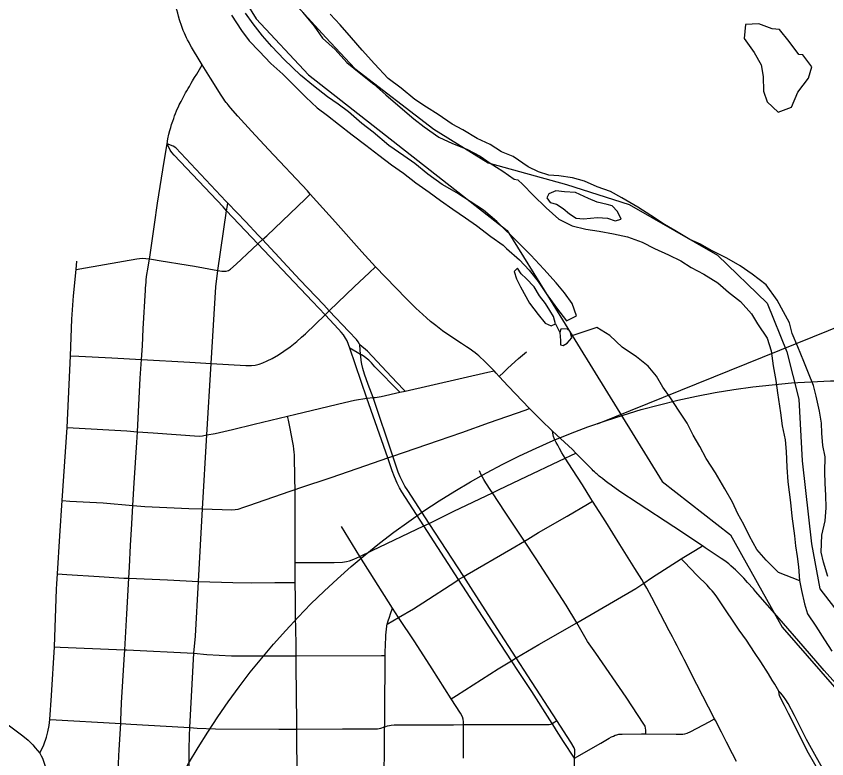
# Model space of a CAD drawing. Extents: x -87 to 2145, y -2128 to 440.
# Drawn here: x 215.99 to 236.31, y 131.72 to 150.34 of the extents above; entities that cross this region are included whole.
import ezdxf

# ---------------------------------------------------------------- set-up
doc = ezdxf.new("R2010")
doc.units = 0
for name, color, linetype in [('Default', 7, 'Continuous'), ('GM_X_City_Street', 7, 'Continuous'), ('GM_X_County_Road', 7, 'Continuous'), ('GM_X_Major_River', 7, 'Continuous'), ('GM_X_Minor_Lake', 7, 'Continuous'), ('GM_X_Minor_River', 7, 'Continuous'), ('GM_X_Rail_Line', 7, 'Continuous'), ('GM_X_State_Route', 7, 'Continuous'), ('GM_X_Township', 7, 'Continuous'), ('GM_X_Township_Text', 7, 'Continuous')]:
    doc.layers.add(name, color=color, linetype=linetype)

msp = doc.modelspace()

# ---------------------------------------------------------------- linework, layer by layer
at = {"layer": 'Default'}
msp.add_line((230.569, 140.125), (469.957, 236.987), dxfattribs=at)
msp.add_circle((236.895, 122.092), 19.11, dxfattribs=at)
at = {"layer": 'GM_X_City_Street'}
for points in [[(229.992, 131.736), (230, 131.875), (229.993, 131.944), (229.977, 131.995), (229.896, 132.137), (229.546, 132.68), (228.82, 133.805), (228.53, 134.252), (228.054, 134.987), (227.387, 136.02), (227.211, 136.292), (226.345, 137.626), (225.811, 138.448), (225.736, 138.561), (225.683, 138.657), (225.621, 138.791), (225.572, 138.911), (225.434, 139.312), (224.939, 140.779), (224.814, 141.108), (224.726, 141.366), (224.685, 141.505), (224.654, 141.621), (224.64, 141.709), (224.631, 141.821), (224.627, 141.863), (224.607, 142.102), (224.602, 142.12), (224.568, 142.181), (224.525, 142.235), (224.332, 142.437), (223.841, 142.954), (223.701, 143.103), (223.104, 143.731), (222.167, 144.74), (222.063, 144.852), (221.746, 145.183), (221.297, 145.652), (221.247, 145.705), (219.992, 147.046), (219.928, 147.088), (219.775, 147.143)], [(229.992, 131.736), (229.716, 132.159), (229.54, 132.433), (229.488, 132.515), (229.429, 132.609), (228.921, 133.409), (228.582, 133.915), (228.407, 134.18), (227.573, 135.46), (227.083, 136.215), (226.211, 137.561), (225.661, 138.416), (225.602, 138.517), (225.545, 138.636), (225.478, 138.792), (225.42, 138.941), (225.306, 139.268), (224.783, 140.765), (224.358, 142.023), (224.327, 142.115), (224.29, 142.203), (224.25, 142.271), (224.195, 142.35), (224.139, 142.419), (224.075, 142.499), (223.737, 142.853), (223.42, 143.185), (222.05, 144.635), (221.268, 145.464), (221.179, 145.559), (219.954, 146.861), (219.899, 146.923), (219.855, 146.987), (219.775, 147.143)], [(217.497, 143.995), (217.727, 144.036), (219.019, 144.263), (219.149, 144.277), (219.245, 144.271), (219.338, 144.256), (219.433, 144.241), (219.575, 144.215), (220.303, 144.099), (220.464, 144.075), (221.047, 143.965), (221.148, 143.946), (221.207, 143.946), (221.256, 143.952), (221.315, 143.97), (221.362, 143.996), (221.51, 144.125), (221.914, 144.512), (222.05, 144.635), (222.167, 144.74), (222.275, 144.838), (223.246, 145.767), (223.365, 145.881)], [(220.377, 128.913), (220.341, 130.79), (220.33, 131.416), (220.331, 131.955), (220.34, 132.306), (220.35, 132.506), (220.45, 134.367), (220.485, 134.8), (220.562, 136.172), (220.665, 137.989), (220.774, 139.844), (220.881, 141.634), (221.002, 143.553), (221.047, 143.965), (221.268, 145.464), (221.289, 145.595), (221.297, 145.652)], [(216.585, 131.861), (216.688, 132.076), (216.752, 132.262), (216.79, 132.402), (216.822, 132.561), (216.838, 132.705), (216.878, 133.31), (216.952, 134.531), (217.004, 135.975), (217.01, 136.106), (217.025, 136.358), (217.085, 137.314), (217.145, 138.197), (217.274, 140.027), (217.355, 141.826), (217.392, 142.745), (217.434, 143.334), (217.497, 143.995), (217.516, 144.197)], [(217.355, 141.826), (217.566, 141.816), (218.388, 141.779), (219.136, 141.735), (220.35, 141.664), (220.881, 141.634), (221.753, 141.586), (221.888, 141.581), (221.986, 141.593), (222.081, 141.617), (222.174, 141.65), (222.284, 141.699), (222.412, 141.761), (222.567, 141.85), (222.704, 141.94), (222.863, 142.054), (223.026, 142.189), (223.146, 142.292), (223.242, 142.377), (223.737, 142.853), (223.841, 142.954), (224.474, 143.563), (224.841, 143.911), (224.996, 144.058)], [(225.741, 140.942), (225.699, 140.986), (225.398, 141.302), (224.798, 141.944), (224.607, 142.102)], [(225.607, 140.912), (224.984, 141.553), (224.896, 141.648), (224.829, 141.716), (224.769, 141.767), (224.716, 141.806), (224.652, 141.848), (224.627, 141.863), (224.358, 142.023)], [(228.103, 141.308), (228.218, 141.418), (228.32, 141.517), (228.581, 141.761), (228.785, 141.923)], [(217.274, 140.027), (217.423, 140.019), (218.766, 139.944), (219.031, 139.925), (219.428, 139.897), (220.577, 139.814), (220.665, 139.821), (220.774, 139.844), (220.977, 139.876), (221.2, 139.927), (221.414, 139.978), (221.962, 140.117), (222.798, 140.315), (223.003, 140.364), (224.224, 140.657), (224.477, 140.711), (224.783, 140.765), (224.939, 140.779), (224.99, 140.783), (225.14, 140.806), (225.607, 140.912), (225.741, 140.942), (227.817, 141.414), (227.971, 141.449)], [(217.145, 138.197), (217.336, 138.186), (218.172, 138.137), (218.919, 138.075), (219.22, 138.05), (220.321, 138.001), (220.665, 137.989), (221.399, 137.964), (221.48, 137.97), (221.561, 137.985), (221.702, 138.028), (221.824, 138.071), (222.857, 138.433), (222.984, 138.474), (223.107, 138.514), (223.891, 138.772), (224.754, 139.076), (225.306, 139.268), (225.434, 139.312), (226.578, 139.704), (227.163, 139.907), (227.859, 140.155), (228.749, 140.467), (228.861, 140.506)], [(223.043, 130.998), (223.029, 132.108), (223.03, 132.468), (223.031, 132.666), (223.018, 133.29), (223.012, 134.102), (223.012, 134.308), (223.012, 134.602), (222.993, 135.307), (222.991, 135.733), (222.984, 136.139), (222.99, 136.645), (222.983, 137.455), (222.986, 138.271), (222.984, 138.474), (222.981, 138.734), (222.966, 139.341), (222.962, 139.415), (222.956, 139.488), (222.943, 139.573), (222.931, 139.65), (222.863, 140.005), (222.819, 140.216), (222.798, 140.315)], [(234.052, 131.655), (233.951, 131.849), (233.801, 132.141), (233.673, 132.387), (233.522, 132.68), (233.501, 132.721), (233.058, 133.582), (232.736, 134.21), (232.686, 134.309), (232.627, 134.423), (232.558, 134.557), (232.504, 134.661), (232.442, 134.777), (232.362, 134.928), (231.923, 135.763), (231.8, 135.999), (231.728, 136.126), (231.676, 136.218), (231.503, 136.498), (231.126, 137.093), (230.772, 137.663), (230.442, 138.18), (230.399, 138.247), (230.185, 138.595), (229.94, 138.98), (229.757, 139.264), (229.674, 139.392), (229.61, 139.505), (229.567, 139.584), (229.528, 139.655), (229.489, 139.738), (229.465, 139.801), (229.453, 139.847), (229.44, 139.934)], [(222.99, 136.645), (223.134, 136.645), (223.627, 136.645), (223.968, 136.647), (224.175, 136.655), (224.272, 136.667), (224.352, 136.686), (224.458, 136.725), (224.608, 136.797), (224.915, 136.944), (226.211, 137.561), (226.345, 137.626), (226.96, 137.928), (227.934, 138.392), (228.083, 138.463), (228.628, 138.726), (229.757, 139.264), (229.896, 139.33), (230.022, 139.39)], [(231.778, 132.347), (231.778, 132.439), (231.772, 132.488), (231.757, 132.537), (231.727, 132.588), (231.284, 133.264), (230.524, 134.371), (230.311, 134.661), (230.046, 135.13), (229.776, 135.572), (229.031, 136.736), (228.734, 137.182), (228.253, 137.904), (227.934, 138.392), (227.894, 138.453), (227.768, 138.642), (227.716, 138.725), (227.652, 138.839), (227.604, 138.941)], [(225.296, 135.1), (225.438, 135.183), (225.579, 135.265), (225.956, 135.485), (226.188, 135.632), (227.01, 136.171), (227.083, 136.215), (227.211, 136.292), (227.3, 136.345), (228.396, 136.98), (228.734, 137.182), (228.818, 137.232), (229.083, 137.393), (229.802, 137.81), (230.311, 138.104), (230.442, 138.18)], [(227.206, 131.741), (227.209, 132.578), (227.209, 132.651), (227.2, 132.716), (227.179, 132.778), (227.133, 132.864), (226.901, 133.227), (226.418, 133.98), (225.984, 134.654), (225.579, 135.265), (225.429, 135.501), (224.608, 136.797), (224.149, 137.548)], [(226.901, 133.227), (227.027, 133.308), (228.072, 133.982), (228.407, 134.18), (228.53, 134.252), (229.097, 134.586), (230.046, 135.13), (231.525, 135.993), (231.728, 136.126), (231.917, 136.258), (232.664, 136.737), (232.685, 136.751), (233.022, 136.953), (233.199, 137.059)], [(235.109, 133.415), (235.007, 133.593), (234.947, 133.696), (234.85, 133.855), (234.659, 134.154), (234.503, 134.39), (234.301, 134.693), (234.119, 134.951), (233.642, 135.66), (233.553, 135.787), (233.488, 135.873), (233.438, 135.931), (233.392, 135.987), (233.351, 136.032), (233.311, 136.077), (233.062, 136.316), (232.739, 136.658), (232.664, 136.737)], [(217.025, 136.358), (217.262, 136.343), (218.076, 136.292), (218.695, 136.255), (218.815, 136.249), (219.787, 136.206), (220.562, 136.172), (221.428, 136.145), (221.884, 136.138), (222.478, 136.139), (222.877, 136.139), (222.984, 136.139)], [(225.221, 130.772), (225.229, 132.527), (225.23, 132.56), (225.233, 133.109), (225.245, 134.05), (225.242, 134.315), (225.242, 134.334), (225.252, 134.635), (225.256, 134.724), (225.259, 134.816), (225.266, 134.902), (225.273, 134.965), (225.285, 135.057), (225.296, 135.1), (225.303, 135.125), (225.32, 135.181), (225.35, 135.271), (225.38, 135.36), (225.429, 135.501)], [(216.952, 134.531), (217.097, 134.525), (218.505, 134.466), (218.717, 134.456), (218.766, 134.453), (220.45, 134.367), (220.77, 134.336), (221.391, 134.302), (221.77, 134.307), (222.906, 134.307), (223.012, 134.308), (225.154, 134.315), (225.242, 134.315)], [(236.202, 131.486), (236.01, 131.827), (235.802, 132.202), (235.503, 132.804), (235.345, 133.107), (235.287, 133.2), (235.231, 133.283), (235.164, 133.37), (235.109, 133.415)], [(236.201, 131.251), (235.82, 131.924), (235.575, 132.414), (235.352, 132.855), (235.249, 133.059), (235.161, 133.238), (235.13, 133.311), (235.117, 133.354), (235.109, 133.415)], [(216.838, 132.705), (216.999, 132.696), (218.472, 132.613), (218.613, 132.605), (218.869, 132.591), (220.194, 132.519), (220.35, 132.506), (220.531, 132.491), (220.986, 132.474), (222.578, 132.466), (223.03, 132.468), (224.174, 132.472), (224.403, 132.473), (224.97, 132.471), (225.051, 132.477), (225.092, 132.483), (225.13, 132.493), (225.229, 132.527), (225.257, 132.534), (225.305, 132.548), (225.347, 132.558), (225.393, 132.567), (225.465, 132.574), (225.515, 132.575), (226.954, 132.577), (227.209, 132.578), (228.857, 132.586), (229.305, 132.585), (229.356, 132.584), (229.394, 132.59), (229.429, 132.609), (229.493, 132.647), (229.546, 132.68)], [(229.992, 131.736), (230.647, 132.115), (230.855, 132.243), (230.913, 132.273), (230.964, 132.293), (231.007, 132.311), (231.052, 132.325), (231.103, 132.336), (231.182, 132.343), (231.667, 132.348), (231.778, 132.347), (232.54, 132.336), (232.703, 132.34), (232.752, 132.346), (232.814, 132.365), (232.902, 132.407), (233.361, 132.648), (233.501, 132.721)], [(230.006, 128.966), (229.999, 131.101), (229.992, 131.736)]]:
    msp.add_lwpolyline(points, dxfattribs=at)
at = {"layer": 'GM_X_County_Road'}
for points in [[(219.775, 147.143), (219.797, 147.27), (219.821, 147.384), (219.842, 147.476), (219.866, 147.556), (219.889, 147.63), (219.916, 147.708), (219.941, 147.782), (219.962, 147.842), (219.987, 147.903), (220.014, 147.969), (220.032, 148.014), (220.059, 148.069), (220.082, 148.119), (220.129, 148.208), (220.162, 148.273), (220.196, 148.337), (220.239, 148.42), (220.268, 148.469), (220.302, 148.527), (220.335, 148.583), (220.378, 148.66), (220.415, 148.725), (220.466, 148.807), (220.518, 148.889), (220.656, 149.12)], [(219.338, 144.256), (219.346, 144.303), (219.46, 145.118), (219.538, 145.653), (219.701, 146.7), (219.775, 147.143)], [(219.136, 141.735), (219.159, 142.074), (219.179, 142.502), (219.231, 143.471), (219.233, 143.514), (219.243, 143.611), (219.248, 143.662), (219.255, 143.732), (219.262, 143.805), (219.272, 143.863), (219.295, 144), (219.338, 144.256)], [(219.031, 139.925), (219.105, 141.268), (219.136, 141.735)], [(218.919, 138.075), (218.954, 138.639), (219.016, 139.652), (219.031, 139.925)], [(218.815, 136.249), (218.831, 136.534), (218.86, 137.069), (218.889, 137.61), (218.919, 138.075)], [(218.717, 134.456), (218.764, 135.357), (218.815, 136.249)], [(218.613, 132.605), (218.617, 132.68), (218.637, 133.123), (218.704, 134.212), (218.717, 134.456)], [(214.54, 133.5), (214.663, 133.414), (215.06, 133.123), (215.755, 132.601), (216.164, 132.298), (216.29, 132.191), (216.407, 132.073), (216.473, 131.999), (216.585, 131.861)], [(218.572, 130.793), (218.57, 130.988), (218.56, 131.622), (218.559, 131.659), (218.563, 131.731), (218.566, 131.791), (218.569, 131.84), (218.572, 131.905), (218.574, 131.943), (218.613, 132.605)], [(216.585, 131.861), (216.617, 131.8), (216.649, 131.737), (216.678, 131.661), (216.716, 131.538), (216.742, 131.411), (216.773, 131.214), (216.793, 131.051), (216.804, 130.892), (216.806, 130.818)]]:
    msp.add_lwpolyline(points, dxfattribs=at)
at = {"layer": 'GM_X_Major_River'}
for points in [[(223.176, 150.439), (223.459, 150.092), (223.674, 149.796), (223.989, 149.509), (224.284, 149.181), (224.59, 148.934), (224.955, 148.635), (225.261, 148.368), (225.616, 148.06), (225.962, 147.771), (226.219, 147.565), (226.585, 147.307), (226.933, 147.148), (227.292, 147.01), (227.62, 146.833), (227.877, 146.657), (228.195, 146.459), (228.472, 146.253), (228.572, 146.24)], [(228.454, 146.824), (228.155, 146.941), (227.878, 147.127), (227.549, 147.275), (227.192, 147.493), (226.924, 147.639), (226.567, 147.878), (226.28, 148.065), (225.982, 148.252), (225.647, 148.54), (225.32, 148.777), (224.977, 149.146), (224.663, 149.493), (224.398, 149.8), (224.114, 150.127), (223.868, 150.393)], [(236.335, 136.294), (236.229, 136.656), (236.172, 136.907), (236.187, 137.327), (236.271, 137.686), (236.295, 138.016), (236.288, 138.336), (236.272, 138.626), (236.265, 138.916), (236.269, 139.296), (236.212, 139.577), (236.186, 139.888), (236.179, 140.138), (236.132, 140.438), (236.046, 140.819), (235.979, 141.08), (235.852, 141.392), (235.735, 141.683), (235.588, 142.055), (235.442, 142.386), (235.375, 142.657), (235.227, 142.929), (235.07, 143.221), (234.793, 143.604), (234.445, 143.878), (234.137, 144.081), (233.808, 144.275), (233.419, 144.47), (233.15, 144.623), (232.88, 144.746), (232.501, 144.97), (232.242, 145.123), (231.904, 145.347), (231.575, 145.551), (231.176, 145.786), (230.887, 145.949), (230.557, 146.063), (230.238, 146.207), (229.938, 146.29), (229.597, 146.344), (229.347, 146.357), (229.087, 146.441), (228.827, 146.564), (228.454, 146.824)], [(228.572, 146.24), (228.692, 146.125), (228.95, 145.852), (229.277, 145.538), (229.595, 145.254), (229.934, 145.09), (230.274, 145.006), (230.605, 144.952), (230.965, 144.888), (231.316, 144.814), (231.685, 144.68), (231.995, 144.516), (232.344, 144.362), (232.653, 144.208), (232.912, 144.045), (233.231, 143.872), (233.58, 143.658), (233.848, 143.425), (234.147, 143.191), (234.424, 142.878), (234.572, 142.626), (234.818, 142.273), (234.915, 141.952), (234.971, 141.572), (235.037, 141.211), (235.074, 140.9), (235.148, 140.399), (235.195, 140.069), (235.271, 139.718), (235.298, 139.427), (235.313, 139.037), (235.339, 138.667), (235.366, 138.406), (235.403, 138.146), (235.44, 137.805), (235.504, 137.314), (235.532, 137.064), (235.569, 136.793), (235.606, 136.533), (235.632, 136.192), (235.679, 135.942), (235.756, 135.611), (235.833, 135.36), (236.04, 135.047), (236.257, 134.704), (236.435, 134.422)], [(229.52, 145.966), (229.349, 145.889), (229.297, 145.79), (229.375, 145.67), (229.535, 145.627), (229.704, 145.525), (229.863, 145.384), (230.032, 145.281)], [(230.032, 145.281), (230.212, 145.259), (230.564, 145.294), (230.814, 145.28), (231.004, 145.208), (231.155, 145.255), (231.067, 145.446), (230.929, 145.587), (230.809, 145.619), (230.559, 145.682), (230.34, 145.775), (230.011, 145.919), (229.74, 145.943), (229.52, 145.966)]]:
    msp.add_lwpolyline(points, dxfattribs=at)
at = {"layer": 'GM_X_Minor_Lake'}
for points in [[(234.945, 150.023), (234.606, 150.148), (234.274, 150.132), (234.239, 149.784), (234.495, 149.432), (234.671, 149.121), (234.717, 148.831), (234.722, 148.462), (234.818, 148.192), (235.095, 147.939), (235.428, 148.064), (235.584, 148.441), (235.85, 148.786), (235.934, 149.073), (235.708, 149.375)], [(235.708, 149.375), (235.608, 149.387), (235.372, 149.709), (235.125, 150.011), (234.945, 150.023)], [(228.559, 144.028), (228.478, 143.939), (228.535, 143.759), (228.633, 143.558), (228.857, 143.147), (229.074, 142.864), (229.251, 142.643), (229.401, 142.581), (229.512, 142.629)], [(229.512, 142.629), (229.464, 142.809), (229.366, 142.96), (229.259, 143.141), (229.111, 143.332), (228.974, 143.553), (228.776, 143.766), (228.648, 143.887), (228.559, 144.028)], [(229.918, 142.274), (229.88, 142.434), (229.801, 142.505), (229.65, 142.497), (229.619, 142.408)], [(229.619, 142.408), (229.636, 142.209), (229.635, 142.099), (229.705, 142.088), (229.806, 142.146), (229.918, 142.274)]]:
    msp.add_lwpolyline(points, dxfattribs=at)
at = {"layer": 'GM_X_Minor_River'}
for points in [[(221.39, 150.369), (221.641, 149.983), (221.836, 149.729), (222.08, 149.463), (222.373, 149.156), (222.677, 148.889), (222.942, 148.622), (223.255, 148.315), (223.539, 148.048), (223.795, 147.852), (224.071, 147.635), (224.415, 147.367), (224.76, 147.108), (225.085, 146.86), (225.4, 146.613), (225.706, 146.405), (226.011, 146.168), (226.346, 145.93), (226.632, 145.723), (226.938, 145.506), (227.254, 145.288), (227.53, 145.091), (227.894, 144.822), (228.2, 144.605)], [(228.598, 144.645), (228.045, 145.198), (227.711, 145.476), (227.039, 145.912), (226.673, 146.121), (226.308, 146.38), (225.984, 146.647), (225.707, 146.844), (225.333, 147.103), (224.939, 147.433), (224.654, 147.65), (224.32, 147.948), (224.064, 148.134), (223.798, 148.32), (223.443, 148.599), (223.119, 148.867), (222.707, 149.257), (222.404, 149.584), (222.17, 149.85), (221.937, 150.155), (221.743, 150.419)], [(228.2, 144.605), (228.286, 144.52), (228.612, 144.236), (228.849, 143.974), (229.076, 143.691), (229.282, 143.389), (229.538, 143.027), (229.784, 142.705), (230.036, 142.83), (229.931, 143.141), (229.734, 143.403), (229.527, 143.655), (229.221, 143.998), (228.895, 144.352), (228.598, 144.645)], [(229.512, 142.629), (229.619, 142.408)], [(235.633, 136.185), (235.103, 136.396), (234.796, 136.7), (234.559, 136.972), (234.374, 137.304), (234.237, 137.595), (234.081, 137.866), (233.945, 138.157), (233.759, 138.488), (233.524, 138.89), (233.288, 139.252), (233.132, 139.554), (232.966, 139.835), (232.81, 140.136), (232.594, 140.468), (232.398, 140.77), (232.201, 141.042), (232.045, 141.313), (231.838, 141.565), (231.54, 141.798), (231.183, 142.043), (230.876, 142.336), (230.548, 142.54), (229.893, 142.32)]]:
    msp.add_lwpolyline(points, dxfattribs=at)
at = {"layer": 'GM_X_Rail_Line'}
msp.add_lwpolyline([(217.994, 163.659), (219.01, 157.944), (221.232, 151.538), (222.006, 150.277), (223.319, 148.869), (228.302, 144.967), (229.376, 143.229), (232.187, 138.672), (233.895, 137.336), (235.198, 135.023), (238.1, 131.688), (239.758, 130.219), (241.534, 128.666), (242.477, 128.087), (242.454, 117.435)], dxfattribs=at)
at = {"layer": 'GM_X_State_Route'}
msp.add_line((220.656, 149.12), (220.602, 149.205), dxfattribs=at)
for points in [[(220.602, 149.205), (220.39, 149.566), (220.358, 149.626), (220.326, 149.685), (220.289, 149.752), (220.266, 149.802), (220.239, 149.858), (220.213, 149.914), (220.183, 149.988), (220.152, 150.064), (220.128, 150.137), (220.106, 150.203), (220.09, 150.25), (220.062, 150.348), (220.042, 150.419), (220.018, 150.501), (219.912, 150.935)], [(220.92, 148.7), (220.863, 148.79), (220.656, 149.12)], [(229.143, 140.225), (228.921, 140.444), (228.861, 140.506), (228.326, 141.064), (228.103, 141.308), (228.023, 141.395), (227.971, 141.449), (227.752, 141.675), (227.587, 141.829), (227.546, 141.863), (227.498, 141.903), (227.443, 141.943), (227.371, 141.99), (227.278, 142.052), (227.153, 142.132), (226.937, 142.276), (226.683, 142.452), (226.511, 142.585), (226.382, 142.685), (226.282, 142.776), (226.189, 142.863), (226.098, 142.945), (226.02, 143.017), (225.766, 143.267), (224.996, 144.058), (224.656, 144.436), (223.995, 145.179), (223.365, 145.881), (223.292, 145.963), (222.318, 147.003), (221.888, 147.464), (221.549, 147.833), (221.365, 148.049), (221.337, 148.082), (221.308, 148.117), (221.279, 148.151), (221.253, 148.182), (221.227, 148.222), (221.198, 148.265), (221.119, 148.386), (220.92, 148.7)], [(230.554, 138.861), (230.535, 138.878), (230.492, 138.917), (230.46, 138.945), (230.429, 138.977), (230.022, 139.39), (229.94, 139.474), (229.44, 139.934), (229.143, 140.225)], [(234.527, 135.919), (234.474, 135.98), (234.324, 136.146), (234.23, 136.25), (234.096, 136.385), (234.025, 136.457), (233.974, 136.506), (233.91, 136.564), (233.856, 136.609), (233.79, 136.658), (233.732, 136.701), (233.664, 136.748), (233.593, 136.795), (233.266, 137.015), (233.199, 137.059), (232.48, 137.537), (231.586, 138.123), (231.124, 138.428), (230.904, 138.585), (230.823, 138.643), (230.757, 138.694), (230.687, 138.747), (230.642, 138.782), (230.61, 138.811), (230.572, 138.845), (230.554, 138.861)], [(238.466, 131.443), (238.383, 131.523), (238.302, 131.602), (238.17, 131.741), (238.019, 131.898), (237.607, 132.365), (237.372, 132.639), (237.154, 132.884), (236.813, 133.281), (236.535, 133.608), (236.248, 133.935), (235.722, 134.544), (235.119, 135.237), (234.83, 135.572), (234.527, 135.919)]]:
    msp.add_lwpolyline(points, dxfattribs=at)
at = {"layer": 'GM_X_Township'}
msp.add_lwpolyline([(219.752, 161.559), (219.94, 159.632), (220.015, 158.028), (220.261, 156.87), (221.242, 153.944), (221.86, 152.357), (223.035, 150.592), (223.758, 149.811), (224.481, 149.031), (226.463, 147.509), (227.822, 146.67), (229.791, 146.125), (231.358, 145.624), (233.577, 144.348), (234.817, 143.147), (235.311, 141.926), (235.61, 140.739), (235.698, 139.191), (235.931, 137.112), (236.14, 135.982), (237.952, 133.637), (239.361, 132.15), (239.443, 132.067), (242.414, 128.761)], dxfattribs=at)
at = {"layer": 'GM_X_Township_Text'}
msp.add_lwpolyline([(219.752, 161.559), (219.94, 159.632), (220.015, 158.028), (220.261, 156.87), (221.242, 153.944), (221.86, 152.357), (223.035, 150.592), (223.758, 149.811), (224.481, 149.031), (226.463, 147.509), (227.822, 146.67), (229.791, 146.125), (231.358, 145.624), (233.577, 144.348), (234.817, 143.147), (235.311, 141.926), (235.61, 140.739), (235.698, 139.191), (235.931, 137.112), (236.14, 135.982), (237.952, 133.637), (239.361, 132.15), (239.443, 132.067), (242.414, 128.761)], dxfattribs=at)

doc.saveas('drawing.dxf')
